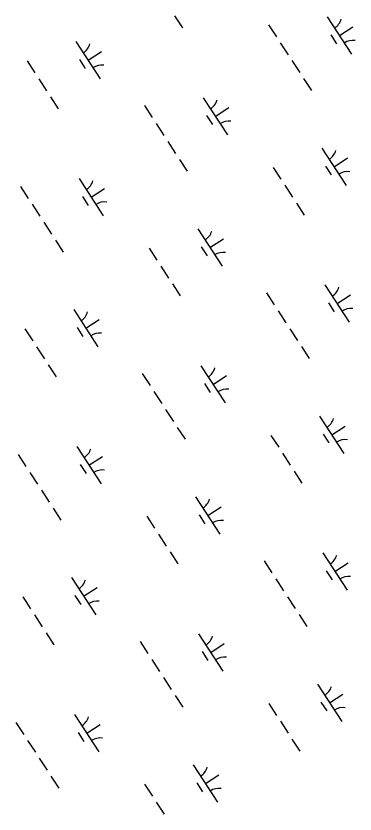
# Model space of a CAD drawing. Extents: x 3953924 to 3974542, y 193747 to 216192.
# Drawn here: x 3962828 to 3963209, y 209855 to 210752 of the extents above; entities that cross this region are included whole.
import ezdxf

# ---------------------------------------------------------------- set-up
doc = ezdxf.new("R2010")
doc.units = 0
doc.layers.add('V-WETL-SWMP', color=7, linetype='Continuous')

msp = doc.modelspace()

# ---------------------------------------------------------------- linework, layer by layer
at = {"layer": 'V-WETL-SWMP'}
for p, q in [((3963006.08, 210751.58), (3963014.81, 210738.18)), ((3963177.54, 210750.53), (3963204.82, 210708.63)), ((3963111.72, 210741.6), (3963120.45, 210728.19)), ((3963191.18, 210729.58), (3963206.26, 210739.4)), ((3963181.44, 210730.4), (3963187.99, 210720.34)), ((3962895.25, 210722.75), (3962922.52, 210680.84)), ((3963124.81, 210721.48), (3963133.54, 210708.08)), ((3962908.88, 210701.79), (3962923.97, 210711.61)), ((3962899.14, 210702.61), (3962905.69, 210692.56)), ((3962840.49, 210701.07), (3962849.22, 210687.66)), ((3963137.91, 210701.37), (3963146.63, 210687.96)), ((3962853.58, 210680.95), (3962862.31, 210667.54)), ((3963151, 210681.26), (3963159.73, 210667.85)), ((3962866.68, 210660.84), (3962875.4, 210647.43)), ((3963038.14, 210659.79), (3963065.41, 210617.88)), ((3962972.32, 210650.85), (3962981.04, 210637.44)), ((3963051.77, 210638.83), (3963066.86, 210648.65)), ((3963042.03, 210639.65), (3963048.58, 210629.6)), ((3962985.41, 210630.74), (3962994.14, 210617.33)), ((3962998.5, 210610.63), (3963007.23, 210597.22)), ((3963171.56, 210603.17), (3963198.83, 210561.27)), ((3963011.59, 210590.51), (3963020.32, 210577.1)), ((3963185.19, 210582.22), (3963200.28, 210592.04)), ((3963116.8, 210581.49), (3963125.53, 210568.08)), ((3963175.46, 210583.04), (3963182, 210572.98)), ((3962898.73, 210569.04), (3962926.01, 210527.14)), ((3962832.91, 210560.11), (3962841.64, 210546.7)), ((3963129.89, 210561.38), (3963138.62, 210547.97)), ((3962912.37, 210548.09), (3962927.46, 210557.91)), ((3962902.63, 210548.91), (3962909.18, 210538.85)), ((3963142.99, 210541.26), (3963151.72, 210527.86)), ((3962846, 210540), (3962854.73, 210526.59)), ((3962859.1, 210519.88), (3962867.83, 210506.47)), ((3963032.15, 210512.43), (3963059.43, 210470.52)), ((3962872.19, 210499.77), (3962880.92, 210486.36)), ((3963045.79, 210491.47), (3963060.88, 210501.29)), ((3962977.4, 210490.75), (3962986.12, 210477.34)), ((3963036.05, 210492.29), (3963042.6, 210482.24)), ((3962990.49, 210470.63), (3962999.22, 210457.22)), ((3963003.58, 210450.52), (3963012.31, 210437.11)), ((3963175.04, 210449.47), (3963202.32, 210407.56)), ((3963109.22, 210440.53), (3963117.95, 210427.12)), ((3963188.68, 210428.51), (3963203.77, 210438.33)), ((3963178.94, 210429.33), (3963185.49, 210419.28)), ((3962892.75, 210421.68), (3962920.02, 210379.78)), ((3963122.32, 210420.42), (3963131.04, 210407.01)), ((3962906.39, 210400.73), (3962921.47, 210410.55)), ((3962837.99, 210400), (3962846.72, 210386.59)), ((3962896.65, 210401.55), (3962903.19, 210391.49)), ((3963135.41, 210400.31), (3963144.14, 210386.9)), ((3962851.08, 210379.89), (3962859.81, 210366.48)), ((3963148.5, 210380.19), (3963157.23, 210366.78)), ((3962864.18, 210359.78), (3962872.91, 210346.37)), ((3963035.64, 210358.72), (3963062.91, 210316.82)), ((3962969.82, 210349.79), (3962978.55, 210336.38)), ((3963049.28, 210337.77), (3963064.36, 210347.59)), ((3963039.54, 210338.59), (3963046.08, 210328.53)), ((3962982.91, 210329.68), (3962991.64, 210316.27)), ((3962996, 210309.56), (3963004.73, 210296.15)), ((3963169.06, 210302.11), (3963196.34, 210260.2)), ((3963009.1, 210289.45), (3963017.83, 210276.04)), ((3963182.7, 210281.15), (3963197.78, 210290.97)), ((3963114.3, 210280.43), (3963123.03, 210267.02)), ((3963172.96, 210281.97), (3963179.5, 210271.92)), ((3962896.23, 210267.98), (3962923.51, 210226.07)), ((3962830.41, 210259.04), (3962839.14, 210245.64)), ((3962909.87, 210247.03), (3962924.96, 210256.84)), ((3963127.4, 210260.31), (3963136.12, 210246.9)), ((3962900.13, 210247.84), (3962906.68, 210237.79)), ((3962843.51, 210238.93), (3962852.23, 210225.52)), ((3963140.49, 210240.2), (3963149.22, 210226.79)), ((3962856.6, 210218.82), (3962865.33, 210205.41)), ((3963029.65, 210211.36), (3963056.93, 210169.46)), ((3963043.29, 210190.41), (3963058.38, 210200.23)), ((3962869.69, 210198.7), (3962878.42, 210185.29)), ((3963033.55, 210191.23), (3963040.1, 210181.17)), ((3962974.9, 210189.68), (3962983.63, 210176.27)), ((3962987.99, 210169.57), (3962996.72, 210156.16)), ((3963001.08, 210149.46), (3963009.81, 210136.05)), ((3963172.54, 210148.4), (3963199.82, 210106.5)), ((3963106.72, 210139.47), (3963115.45, 210126.06)), ((3963186.18, 210127.45), (3963201.27, 210137.27)), ((3963176.44, 210128.27), (3963182.99, 210118.21)), ((3962890.25, 210120.62), (3962917.53, 210078.71)), ((3963119.82, 210119.36), (3963128.55, 210105.95)), ((3962903.89, 210099.66), (3962918.97, 210109.48)), ((3962835.49, 210098.94), (3962844.22, 210085.53)), ((3962894.15, 210100.48), (3962900.7, 210090.43)), ((3963132.91, 210099.24), (3963141.64, 210085.83)), ((3962848.59, 210078.82), (3962857.32, 210065.42)), ((3963146, 210079.13), (3963154.73, 210065.72)), ((3962861.68, 210058.71), (3962870.41, 210045.3)), ((3963033.14, 210057.66), (3963060.42, 210015.75)), ((3962967.32, 210048.73), (3962976.05, 210035.32)), ((3963046.78, 210036.71), (3963061.86, 210046.52)), ((3963037.04, 210037.52), (3963043.59, 210027.47)), ((3962980.41, 210028.61), (3962989.14, 210015.2)), ((3962993.51, 210008.5), (3963002.23, 209995.09)), ((3963166.56, 210001.04), (3963193.84, 209959.14)), ((3963006.6, 209988.38), (3963015.33, 209974.97)), ((3963180.2, 209980.09), (3963195.28, 209989.91)), ((3963111.81, 209979.36), (3963120.53, 209965.95)), ((3963170.46, 209980.91), (3963177.01, 209970.85)), ((3962893.74, 209966.91), (3962921.01, 209925.01)), ((3962827.92, 209957.98), (3962836.64, 209944.57)), ((3963124.9, 209959.25), (3963133.63, 209945.84)), ((3962907.37, 209945.96), (3962922.46, 209955.78)), ((3962897.63, 209946.78), (3962904.18, 209936.72)), ((3962841.01, 209937.87), (3962849.74, 209924.46)), ((3963137.99, 209939.14), (3963146.72, 209925.73)), ((3962854.1, 209917.75), (3962862.83, 209904.34)), ((3963027.16, 209910.3), (3963054.43, 209868.39)), ((3962867.19, 209897.64), (3962875.92, 209884.23)), ((3963040.8, 209889.34), (3963055.88, 209899.16)), ((3962972.4, 209888.62), (3962981.13, 209875.21)), ((3963031.06, 209890.16), (3963037.6, 209880.11)), ((3962985.49, 209868.5), (3962994.22, 209855.1))]:
    msp.add_line(p, q, dxfattribs=at)
for centre, start, end in [((3963176.31, 210752.86), 302.29009, 343.83375), ((3962894.01, 210725.07), 302.29009, 343.83375), ((3963206.45, 210706.56), 82.29009, 123.83375), ((3962924.15, 210678.77), 82.29009, 123.83375), ((3963036.9, 210662.11), 302.29009, 343.83375), ((3963067.04, 210615.81), 82.29009, 123.83375), ((3963170.33, 210605.5), 302.29009, 343.83375), ((3963200.46, 210559.2), 82.29009, 123.83375), ((3962897.5, 210571.37), 302.29009, 343.83375), ((3962927.64, 210525.07), 82.29009, 123.83375), ((3963030.92, 210514.75), 302.29009, 343.83375), ((3963061.06, 210468.45), 82.29009, 123.83375), ((3963173.81, 210451.79), 302.29009, 343.83375), ((3962891.52, 210424.01), 302.29009, 343.83375), ((3963203.95, 210405.49), 82.29009, 123.83375), ((3962921.65, 210377.71), 82.29009, 123.83375), ((3963034.41, 210361.05), 302.29009, 343.83375), ((3963064.54, 210314.75), 82.29009, 123.83375), ((3963167.83, 210304.43), 302.29009, 343.83375), ((3963197.96, 210258.13), 82.29009, 123.83375), ((3962895, 210270.3), 302.29009, 343.83375), ((3962925.14, 210224.01), 82.29009, 123.83375), ((3963028.42, 210213.69), 302.29009, 343.83375), ((3963058.56, 210167.39), 82.29009, 123.83375), ((3963171.31, 210150.73), 302.29009, 343.83375), ((3963201.45, 210104.43), 82.29009, 123.83375), ((3962889.02, 210122.94), 302.29009, 343.83375), ((3962919.16, 210076.64), 82.29009, 123.83375), ((3963031.91, 210059.98), 302.29009, 343.83375), ((3963062.05, 210013.69), 82.29009, 123.83375), ((3963165.33, 210003.37), 302.29009, 343.83375), ((3963195.47, 209957.07), 82.29009, 123.83375), ((3962892.5, 209969.24), 302.29009, 343.83375), ((3962922.64, 209922.94), 82.29009, 123.83375), ((3963025.93, 209912.62), 302.29009, 343.83375), ((3963056.06, 209866.32), 82.29009, 123.83375)]:
    msp.add_arc(centre, 17.62, start, end, dxfattribs=at)

doc.saveas('drawing.dxf')
